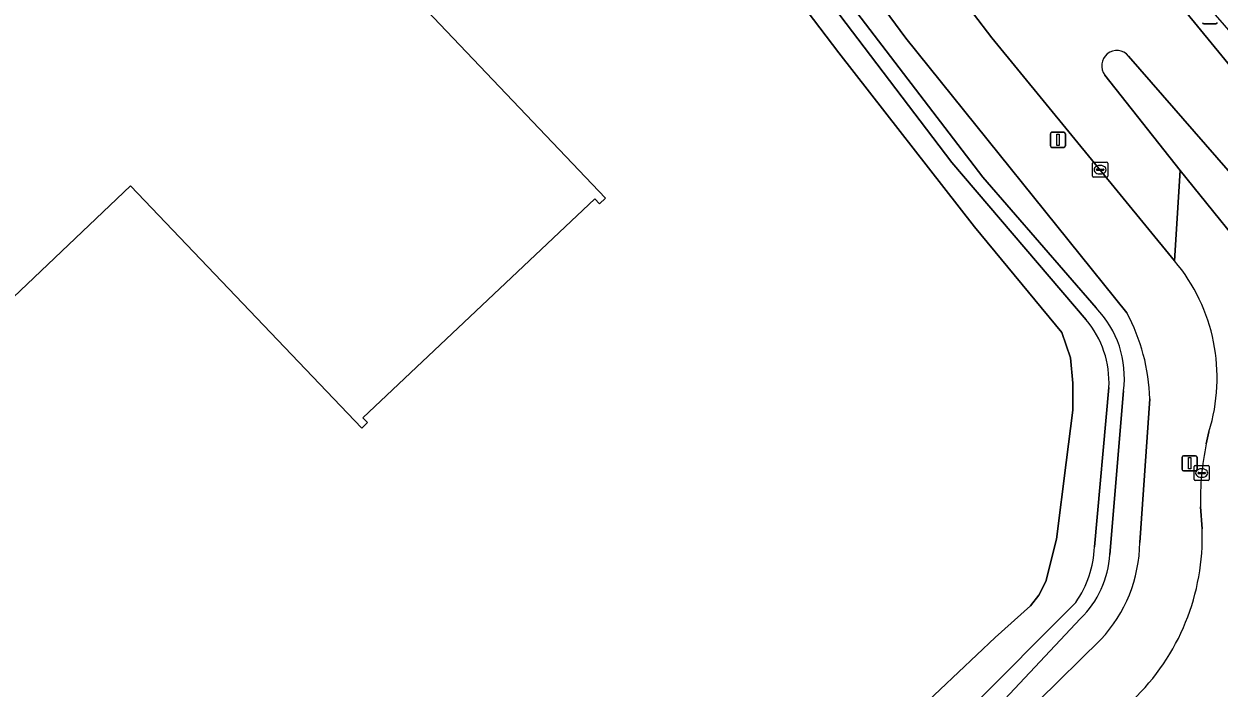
# Model space of a CAD drawing. Extents: x 156141 to 158132, y 385651 to 388333.
# Drawn here: x 156511.9 to 156590.7, y 387638.5 to 387682.3 of the extents above; entities that cross this region are included whole.
import ezdxf

# ---------------------------------------------------------------- set-up
doc = ezdxf.new("R2010")
doc.units = 0
for name, color, linetype in [('IMGEO_Berm_groen', 7, 'Continuous'), ('IMGEO_Erf', 7, 'Continuous'), ('IMGEO_Kolk', 7, 'Continuous'), ('IMGEO_Lichtmast', 7, 'Continuous'), ('IMGEO_Oever', 7, 'Continuous'), ('IMGEO_Pand', 7, 'Continuous'), ('IMGEO_Rijbaan_lokaal_gesloten', 7, 'Continuous'), ('IMGEO_Verkeerseiland_gesloten', 7, 'Continuous'), ('IMGEO_Waterloop', 7, 'Continuous')]:
    doc.layers.add(name, color=color, linetype=linetype)

msp = doc.modelspace()

# ---------------------------------------------------------------- linework, layer by layer
at = {"layer": 'IMGEO_Berm_groen'}
for points in [[(156587.8, 387666.65), (156575.74, 387681.372), (156574.521, 387682.956), (156553.694, 387710.974), (156548.275, 387717.513), (156531.733, 387736.662), (156526.796, 387742.24), (156524.824, 387744.67), (156522.075, 387744.788), (156520.437, 387743.235), (156519.293, 387742.149), (156518.537, 387741.432), (156517.833, 387740.764), (156518.709, 387739.749), (156518.693, 387740.278), (156518.978, 387740.872), (156519.503, 387741.486), (156520.283, 387741.952), (156521.244, 387742.109), (156521.432, 387742.126)], [(156521.432, 387742.126), (156521.853, 387742.165), (156522.777, 387741.452), (156525.024, 387738.122), (156547.939, 387711.316), (156570.074, 387681.345), (156584.645, 387663.233)], [(156594.823, 387677.916), (156589.59, 387683.941), (156588.617, 387682.987), (156595.924, 387674.063)], [(156586.164, 387657.54), (156585.504, 387648.068)], [(156589.894, 387654.574), (156590.067, 387655.375)], [(156589.615, 387648.961), (156589.517, 387650.42)], [(156582.934, 387641.666), (156574.703, 387633.583)]]:
    msp.add_lwpolyline(points, dxfattribs=at)
for centre, radius, start, end in [((156578.614, 387658.938), 11.994, 342.72023, 40.01688), ((156573.419, 387657.189), 12.75, 1.57957, 28.29955), ((156606.554, 387650.968), 17.046, 167.78658, 181.84197), ((156574.707, 387648.418), 14.918, 313.75621, 2.0852), ((156575.981, 387648.174), 9.524, 316.89317, 359.36212)]:
    msp.add_arc(centre, radius, start, end, dxfattribs=at)
at = {"layer": 'IMGEO_Erf'}
for points in [[(156460.267, 387789.401), (156466.183, 387783.179), (156454.133, 387771.742), (156550.238, 387670.785), (156549.847, 387670.412), (156549.536, 387670.738), (156534.24, 387656.305), (156534.551, 387655.98), (156534.16, 387655.607), (156518.91, 387671.612), (156443.431, 387599.812)], [(156567.5, 387633.796), (156575.957, 387641.808), (156578.282, 387643.891), (156578.846, 387644.587), (156579.294, 387645.496), (156580.017, 387648.291), (156580.649, 387653.341), (156581.089, 387656.806), (156581.077, 387658.572), (156580.926, 387660.255), (156580.363, 387661.931), (156574.593, 387668.902), (156565.651, 387680.375), (156558.419, 387689.922)]]:
    msp.add_lwpolyline(points, dxfattribs=at)
at = {"layer": 'IMGEO_Kolk'}
for p, q in [((156582.384, 387672.241), (156582.384, 387673.093)), ((156582.459, 387673.167), (156583.311, 387673.167)), ((156582.872, 387672.947), (156582.897, 387672.947)), ((156583.385, 387673.093), (156583.385, 387672.241)), ((156583.311, 387672.167), (156582.459, 387672.167)), ((156582.643, 387672.661), (156582.643, 387672.673)), ((156583.081, 387672.624), (156582.683, 387672.624)), ((156582.686, 387672.71), (156583.084, 387672.71)), ((156582.895, 387672.387), (156582.87, 387672.387)), ((156583.127, 387672.673), (156583.127, 387672.661)), ((156589.09, 387652.224), (156589.09, 387653.076)), ((156589.165, 387653.15), (156590.017, 387653.15)), ((156590.091, 387653.076), (156590.091, 387652.224)), ((156589.349, 387652.644), (156589.349, 387652.656)), ((156589.787, 387652.607), (156589.389, 387652.607)), ((156589.392, 387652.693), (156589.79, 387652.693)), ((156589.601, 387652.37), (156589.576, 387652.37)), ((156589.578, 387652.93), (156589.603, 387652.93)), ((156589.833, 387652.656), (156589.833, 387652.644)), ((156590.017, 387652.15), (156589.165, 387652.15))]:
    msp.add_line(p, q, dxfattribs=at)
for points in [[(156582.384, 387672.241), (156582.384, 387673.093)], [(156582.459, 387673.167), (156583.311, 387673.167)], [(156583.385, 387673.093), (156583.385, 387672.241)], [(156583.311, 387672.167), (156582.459, 387672.167)], [(156589.09, 387652.224), (156589.09, 387653.076)], [(156589.165, 387653.15), (156590.017, 387653.15)], [(156590.091, 387653.076), (156590.091, 387652.224)], [(156590.017, 387652.15), (156589.165, 387652.15)]]:
    msp.add_lwpolyline(points, dxfattribs=at)
for centre, radius, start, end in [((156582.461, 387673.091), 0.0765, 91.55205, 178.44795), ((156582.461, 387673.091), 0.0765, 91.55205, 178.44795), ((156583.309, 387673.091), 0.0765, 1.55205, 88.44795), ((156583.309, 387673.091), 0.0765, 1.55205, 88.44795), ((156582.461, 387672.243), 0.0765, 181.55205, 268.44795), ((156582.461, 387672.243), 0.0765, 181.55205, 268.44795), ((156582.683, 387672.67), 0.0403, 85.87752, 175.75265), ((156582.68, 387672.66), 0.0366, 178.93798, 274.71019), ((156583.084, 387672.667), 0.043, 264.86636, 352.45326), ((156583.088, 387672.672), 0.0386, 1.73085, 96.63898), ((156583.309, 387672.243), 0.0765, 271.55205, 358.44795), ((156583.309, 387672.243), 0.0765, 271.55205, 358.44795), ((156589.167, 387653.074), 0.0765, 91.55205, 178.44795), ((156589.167, 387653.074), 0.0765, 91.55205, 178.44795), ((156590.015, 387653.074), 0.0765, 1.55205, 88.44795), ((156590.015, 387653.074), 0.0765, 1.55205, 88.44795), ((156589.389, 387652.653), 0.0403, 85.87752, 175.75265), ((156589.386, 387652.643), 0.0366, 178.93798, 274.71019), ((156589.79, 387652.65), 0.043, 264.86636, 352.45326), ((156589.794, 387652.655), 0.0386, 1.73085, 96.63898), ((156589.167, 387652.226), 0.0765, 181.55205, 268.44795), ((156589.167, 387652.226), 0.0765, 181.55205, 268.44795), ((156590.015, 387652.226), 0.0765, 271.55205, 358.44795), ((156590.015, 387652.226), 0.0765, 271.55205, 358.44795)]:
    msp.add_arc(centre, radius, start, end, dxfattribs=at)
for centre, major_axis, ratio, start_param, end_param in [((156582.871, 387672.667), (-0.387, 0.002), 0.722429, 4.712389, 7.853982), ((156582.896, 387672.667), (-0.39, 0.002), 0.717154, 1.570796, 4.712389), ((156589.577, 387652.65), (-0.387, 0.002), 0.722429, 4.712389, 7.853982), ((156589.602, 387652.65), (-0.39, 0.002), 0.717154, 1.570796, 4.712389)]:
    msp.add_ellipse(centre, major_axis=major_axis, ratio=ratio, start_param=start_param, end_param=end_param, dxfattribs=at)
at = {"layer": 'IMGEO_Lichtmast'}
for p, q in [((156590.527, 387682.285), (156589.737, 387682.285)), ((156589.737, 387682.285), (156590.527, 387682.285)), ((156579.605, 387674.235), (156579.605, 387675.035)), ((156579.605, 387675.035), (156579.605, 387674.235)), ((156579.705, 387675.135), (156580.495, 387675.135)), ((156580.495, 387675.135), (156579.705, 387675.135)), ((156580.595, 387675.035), (156580.595, 387674.235)), ((156580.595, 387674.235), (156580.595, 387675.035)), ((156580.495, 387674.135), (156579.705, 387674.135)), ((156579.705, 387674.135), (156580.495, 387674.135)), ((156588.293, 387652.897), (156588.293, 387653.697)), ((156588.293, 387653.697), (156588.293, 387652.897)), ((156588.393, 387653.797), (156589.183, 387653.797)), ((156589.183, 387653.797), (156588.393, 387653.797)), ((156589.283, 387653.697), (156589.283, 387652.897)), ((156589.283, 387652.897), (156589.283, 387653.697)), ((156589.183, 387652.797), (156588.393, 387652.797)), ((156588.393, 387652.797), (156589.183, 387652.797))]:
    msp.add_line(p, q, dxfattribs=at)
for points in [[(156580.025, 387675.01), (156580.175, 387675.01), (156580.175, 387674.26), (156580.025, 387674.26), (156580.025, 387675.01)], [(156588.713, 387653.672), (156588.863, 387653.672), (156588.863, 387652.922), (156588.713, 387652.922), (156588.713, 387653.672)]]:
    msp.add_lwpolyline(points, dxfattribs=at)
for centre, start, end in [((156589.737, 387682.385), 180, 270), ((156589.737, 387682.385), 180, 270), ((156590.527, 387682.385), 270, 0), ((156590.527, 387682.385), 270, 0), ((156579.705, 387675.035), 90, 180), ((156579.705, 387675.035), 90, 180), ((156580.495, 387675.035), 0, 90), ((156580.495, 387675.035), 360, 90), ((156579.705, 387674.235), 180, 270), ((156579.705, 387674.235), 180, 270), ((156580.495, 387674.235), 270, 0), ((156580.495, 387674.235), 270, 0), ((156588.393, 387653.697), 90, 180), ((156588.393, 387653.697), 90, 180), ((156589.183, 387653.697), 0, 90), ((156589.183, 387653.697), 360, 90), ((156588.393, 387652.897), 180, 270), ((156588.393, 387652.897), 180, 270), ((156589.183, 387652.897), 270, 0), ((156589.183, 387652.897), 270, 0)]:
    msp.add_arc(centre, 0.1, start, end, dxfattribs=at)
at = {"layer": 'IMGEO_Oever'}
for points in [[(156584.645, 387663.233), (156570.074, 387681.345), (156547.939, 387711.316), (156525.024, 387738.122), (156522.777, 387741.452), (156521.853, 387742.165), (156521.432, 387742.126)], [(156581.964, 387662.764), (156573.094, 387673.133), (156564.449, 387684.53), (156553.525, 387699.15), (156543.299, 387712.805), (156533.34, 387724.324), (156524.51, 387734.47), (156523.957, 387733.896), (156523.517, 387734.458), (156524.081, 387734.91), (156521.246, 387738.267), (156520.46, 387739.574), (156521.3, 387740.463)], [(156521.3, 387740.463), (156544.182, 387713.318), (156557.447, 387695.331), (156575.147, 387672.168), (156582.621, 387663.544)], [(156558.419, 387689.922), (156565.651, 387680.375), (156574.593, 387668.902), (156580.363, 387661.931), (156580.926, 387660.255), (156581.077, 387658.572), (156581.089, 387656.806), (156580.649, 387653.341), (156580.017, 387648.291), (156579.294, 387645.496), (156578.846, 387644.587), (156578.282, 387643.891), (156575.957, 387641.808), (156567.5, 387633.796)], [(156582.519, 387647.774), (156583.463, 387658.287)], [(156584.428, 387658.082), (156583.525, 387647.281)], [(156585.504, 387648.068), (156586.164, 387657.54)], [(156581.595, 387643.051), (156571.882, 387632.723), (156572.129, 387631.634), (156570.588, 387630.177), (156569.564, 387629.383), (156568.744, 387629.038), (156567.845, 387628.898), (156567.841, 387629.656), (156568.683, 387629.782), (156568.898, 387630.067), (156568.453, 387630.977), (156568.459, 387631.989), (156567.574, 387632.56), (156568.027, 387633.385), (156568.978, 387632.686), (156569.644, 387632.423), (156574.161, 387636.953), (156581.287, 387644.119)], [(156574.703, 387633.583), (156582.934, 387641.666)]]:
    msp.add_lwpolyline(points, dxfattribs=at)
for centre, radius, start, end in [((156577.946, 387658.968), 6.542, 352.21973, 44.39192), ((156577.082, 387658.64), 6.391, 356.83468, 40.18873), ((156573.419, 387657.189), 12.75, 1.57957, 28.29955), ((156575.572, 387648.081), 6.954, 325.27174, 357.47317), ((156575.981, 387648.174), 9.524, 316.89317, 359.36212), ((156577.108, 387647.654), 6.428, 314.2717, 356.67722)]:
    msp.add_arc(centre, radius, start, end, dxfattribs=at)
at = {"layer": 'IMGEO_Pand'}
msp.add_lwpolyline([(156443.431, 387599.812), (156518.91, 387671.612), (156534.16, 387655.607), (156534.551, 387655.98), (156534.24, 387656.305), (156549.536, 387670.738), (156549.847, 387670.412), (156550.238, 387670.785), (156454.133, 387771.742), (156466.183, 387783.179), (156460.267, 387789.401)], dxfattribs=at)
at = {"layer": 'IMGEO_Rijbaan_lokaal_gesloten'}
for points in [[(156486.433, 387788.753), (156486.362, 387788.719), (156486.949, 387788.001), (156489.282, 387785.432), (156518.877, 387751.539), (156524.824, 387744.67), (156526.796, 387742.24), (156531.733, 387736.662), (156548.275, 387717.513), (156553.694, 387710.974), (156574.521, 387682.956), (156575.74, 387681.372), (156587.8, 387666.65), (156588.161, 387672.617), (156583.207, 387678.911)], [(156584.76, 387680.16), (156591.335, 387672.618), (156595.924, 387674.063), (156588.617, 387682.987), (156583.574, 387689.146), (156566.662, 387707.871), (156559.788, 387715.47), (156555.097, 387720.691), (156553.779, 387722.201), (156554.012, 387722.401), (156550.277, 387726.725), (156531.283, 387748.63)], [(156593.821, 387665.612), (156588.161, 387672.617), (156587.8, 387666.65)], [(156590.067, 387655.375), (156589.894, 387654.574)], [(156589.517, 387650.42), (156589.615, 387648.961)]]:
    msp.add_lwpolyline(points, dxfattribs=at)
for centre, radius, start, end in [((156583.985, 387679.533), 0.996, 38.96988, 218.64607), ((156578.614, 387658.938), 11.994, 342.72023, 40.01688), ((156606.554, 387650.968), 17.046, 167.78658, 181.84197), ((156574.707, 387648.418), 14.918, 313.75621, 2.0852)]:
    msp.add_arc(centre, radius, start, end, dxfattribs=at)
at = {"layer": 'IMGEO_Verkeerseiland_gesloten'}
for points in [[(156595.759, 387667.158), (156591.335, 387672.618), (156584.76, 387680.16)], [(156583.207, 387678.911), (156588.161, 387672.617), (156593.821, 387665.612)]]:
    msp.add_lwpolyline(points, dxfattribs=at)
msp.add_arc((156583.985, 387679.533), 0.996, 38.96988, 218.64607, dxfattribs=at)
at = {"layer": 'IMGEO_Waterloop'}
for points in [[(156521.3, 387740.463), (156520.46, 387739.574), (156521.246, 387738.267), (156524.081, 387734.91), (156523.517, 387734.458), (156523.957, 387733.896), (156524.51, 387734.47), (156533.34, 387724.324), (156543.299, 387712.805), (156553.525, 387699.15), (156564.449, 387684.53), (156573.094, 387673.133), (156581.964, 387662.764)], [(156582.621, 387663.544), (156575.147, 387672.168), (156557.447, 387695.331), (156544.182, 387713.318), (156521.3, 387740.463)], [(156583.463, 387658.287), (156582.519, 387647.774)], [(156583.525, 387647.281), (156584.428, 387658.082)], [(156581.287, 387644.119), (156574.161, 387636.953), (156569.644, 387632.423), (156568.978, 387632.686), (156568.027, 387633.385), (156567.574, 387632.56), (156568.459, 387631.989), (156568.453, 387630.977), (156568.898, 387630.067), (156568.683, 387629.782), (156567.841, 387629.656), (156567.845, 387628.898), (156568.744, 387629.038), (156569.564, 387629.383), (156570.588, 387630.177), (156572.129, 387631.634), (156571.882, 387632.723), (156581.595, 387643.051)]]:
    msp.add_lwpolyline(points, dxfattribs=at)
for centre, radius, start, end in [((156577.946, 387658.968), 6.542, 352.21973, 44.39192), ((156577.082, 387658.64), 6.391, 356.83468, 40.18873), ((156575.572, 387648.081), 6.954, 325.27174, 357.47317), ((156577.108, 387647.654), 6.428, 314.2717, 356.67722)]:
    msp.add_arc(centre, radius, start, end, dxfattribs=at)

doc.saveas('drawing.dxf')
